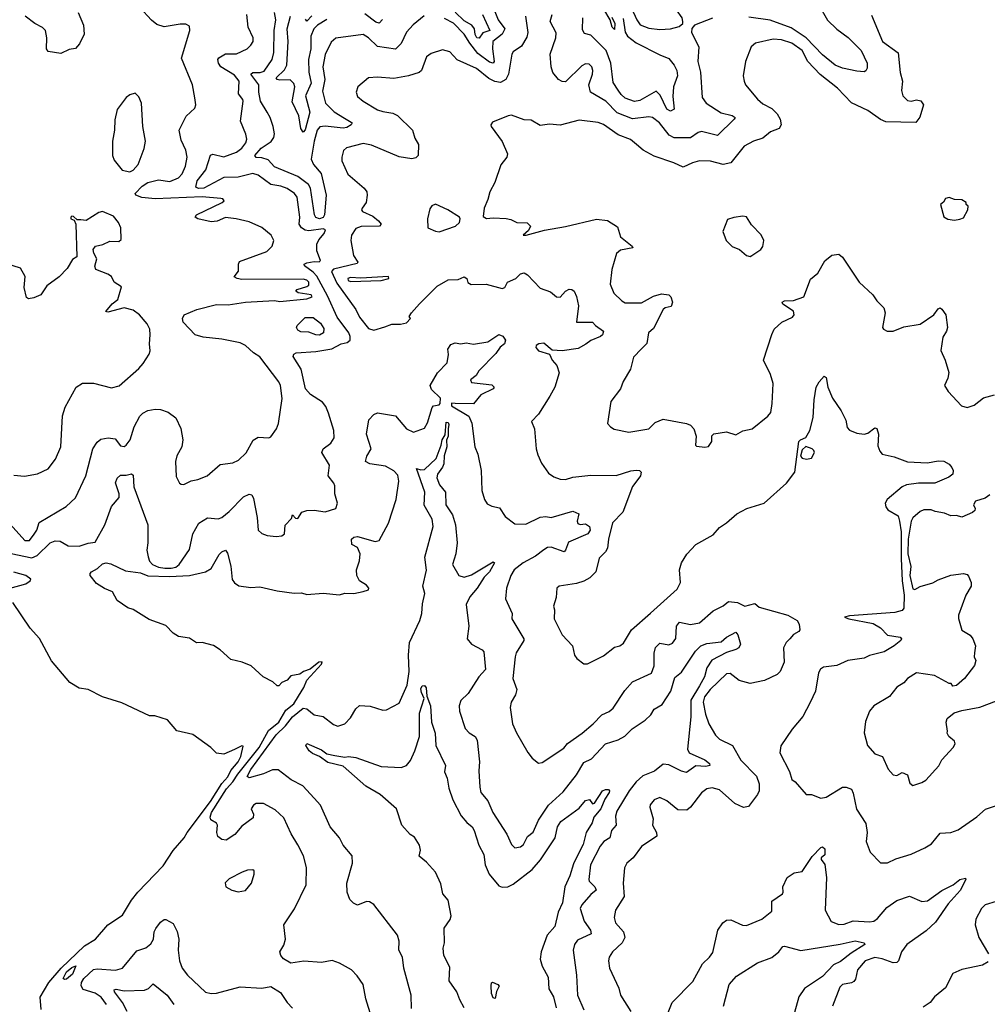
# Model space of a CAD drawing. Extents: x 1552033 to 1694788, y 811965 to 917215.
# Tile 498 of 632: x 1654317 to 1659666, y 879775 to 885215. Entities that reach past the tile are written whole.
import ezdxf

# ---------------------------------------------------------------- set-up
doc = ezdxf.new("R2010")
doc.units = 0

msp = doc.modelspace()

# ---------------------------------------------------------------- linework, layer by layer
at = {"layer": '0CON20XD'}
for points in [[(1657855, 885161.8), (1657915, 885164.4), (1657962.3, 885177.7), (1657982.5, 885195), (1657983.3, 885205), (1657978.8, 885225), (1657916.7, 885315), (1657825, 885375.2), (1657765, 885400.8), (1657720, 885405), (1657685, 885382.9), (1657674, 885355), (1657679.4, 885325), (1657727.8, 885215), (1657747.1, 885187.1), (1657795, 885168.8), (1657855, 885161.8)], [(1656911.2, 885345), (1656961.6, 885215), (1656998.4, 885165), (1656984.8, 885135), (1656932.1, 885095), (1656931.6, 885055), (1656940, 884985), (1656933.9, 884976.1), (1656915, 884980.6), (1656849.4, 885029.4), (1656805.2, 885085), (1656774.9, 885134.9), (1656715, 885195.7), (1656665, 885222.3)], [(1657589.5, 885229.5), (1657606.2, 885193.8), (1657605, 885161.2), (1657592.7, 885175), (1657581.4, 885215), (1657512, 885335)], [(1654235, 882273.8), (1654385, 882242.3), (1654412.9, 882255), (1654485, 882324.1), (1654513.5, 882336.5), (1654540.8, 882335), (1654585, 882307.5), (1654645, 882306.2), (1654695, 882323.6), (1654735, 882328.6), (1654788.5, 882425), (1654824.8, 882525.2), (1654866.8, 882575), (1654867.1, 882595), (1654846.7, 882656.8), (1654855, 882682.9), (1654875, 882699.5), (1654905, 882699), (1654935, 882706.9), (1654945, 882698.8), (1654948.6, 882635), (1655024.8, 882425), (1655024.8, 882325.2), (1655020.7, 882285), (1655026.9, 882246.9), (1655034.6, 882224.6), (1655051.4, 882205), (1655085, 882190), (1655120, 882185), (1655155, 882184.2), (1655179.4, 882190.6), (1655197.8, 882205), (1655255, 882288.6), (1655274.7, 882375.3), (1655307, 882433), (1655355, 882462.7), (1655415, 882458.5), (1655435, 882465.5), (1655475, 882497.8), (1655555, 882580), (1655585, 882594.3), (1655599.7, 882589.7), (1655609.2, 882569.2), (1655628.9, 882465), (1655635, 882394.4), (1655656.4, 882376.4), (1655685, 882365.2), (1655735, 882360), (1655766.6, 882363.4), (1655780, 882375), (1655785, 882423.3), (1655820, 882460), (1655825, 882480), (1655841.7, 882461.7), (1655855, 882460), (1655877.5, 882495), (1655905, 882504), (1655945.3, 882505.3), (1656005, 882497.1), (1656065, 882514.4), (1656073.3, 882545), (1656060, 882595), (1656059.5, 882640.5), (1656054.3, 882655), (1656021.4, 882695), (1656030, 882755), (1655988.1, 882825), (1655994.2, 882845), (1656037.1, 882875), (1656055.6, 882905), (1656052.7, 882945), (1656025, 883041.2), (1656009.1, 883079.1), (1655991.5, 883101.5), (1655925, 883144.7), (1655896.7, 883175), (1655873.3, 883285), (1655829, 883355), (1655832.4, 883367.6), (1655845, 883374.7), (1655955, 883382.9), (1656042.7, 883397.3), (1656095, 883423.8), (1656127.7, 883432.3), (1656143.3, 883445), (1656143.8, 883465), (1656136, 883485), (1656071.7, 883571.7), (1656019, 883689), (1655959, 883799), (1655940, 883820), (1655891.2, 883855), (1655890, 883865), (1655905, 883871.2), (1655945, 883880), (1655971.7, 883878.3), (1655980, 883885), (1655958.9, 883938.9), (1655959, 883975), (1655970.2, 883999.8), (1656000.6, 884035), (1656008, 884055), (1655995, 884059.4), (1655915, 884048), (1655895, 884051.7), (1655874.6, 884064.6), (1655862.3, 884085), (1655866.5, 884125), (1655851.1, 884235), (1655835.8, 884255), (1655795, 884282.5), (1655761.2, 884295), (1655705, 884304.1), (1655635, 884356.2), (1655605, 884365.4), (1655525.5, 884344.5), (1655445, 884343.5), (1655334.4, 884285), (1655305, 884282.7), (1655290.7, 884290.7), (1655298.3, 884325), (1655346.8, 884385), (1655372.3, 884467.7), (1655385, 884472.4), (1655445, 884458), (1655515, 884482.8), (1655545.1, 884504.9), (1655567.5, 884535), (1655573.2, 884555), (1655567.7, 884582.3), (1655538, 884655), (1655552.9, 884765), (1655551.4, 884775), (1655526.2, 884805), (1655531.2, 884875), (1655505, 884908.7), (1655429.4, 884955), (1655415.8, 884975), (1655412, 884995), (1655418, 885005), (1655455, 885026.2), (1655515, 885026.8), (1655575, 885054.3), (1655595.7, 885075), (1655606.9, 885095), (1655608.1, 885115), (1655580, 885175), (1655572.9, 885245)], [(1654265, 882428.8), (1654345, 882337.5), (1654371.5, 882338.5), (1654397.7, 882372.3), (1654412.5, 882395), (1654425, 882437.5), (1654574.5, 882525.5), (1654625, 882574), (1654682.5, 882695), (1654721.5, 882845), (1654745, 882880.8), (1654765, 882897.1), (1654805.8, 882905.8), (1654845, 882898.8), (1654875, 882860.8), (1654895, 882858.1), (1654905, 882864.4), (1654927.5, 882895), (1654950.4, 882965), (1654981.5, 883025), (1654997.8, 883042.2), (1655025, 883056.4), (1655065.7, 883064.3), (1655095, 883061.4), (1655137.4, 883047.4), (1655180, 883015), (1655207.3, 882957.3), (1655218.8, 882895), (1655214, 882855), (1655186, 882805), (1655178, 882775), (1655181.2, 882691.2), (1655200, 882655), (1655209.3, 882649.3), (1655225, 882648), (1655265, 882667.5), (1655302.5, 882675), (1655353.3, 882695), (1655425, 882757.1), (1655495, 882767.1), (1655527.4, 882782.6), (1655568.3, 882821.7), (1655607.9, 882892.1), (1655635, 882909.2), (1655694.2, 882905.8), (1655705, 882911.2), (1655736, 882955), (1655747.1, 882985), (1655767.5, 883122.5), (1655758.6, 883195), (1655750, 883215), (1655645, 883352.5), (1655610, 883375), (1655566.2, 883415), (1655535, 883429.4), (1655435, 883450), (1655331.7, 883461.7), (1655286.2, 883475), (1655220, 883545), (1655216.2, 883565), (1655225.8, 883584.2), (1655296.2, 883615), (1655405, 883641.1), (1655469.9, 883639.9), (1655565, 883655.5), (1655725, 883663.3), (1655755, 883658.8), (1655905, 883673.7), (1655934.2, 883685), (1655928.8, 883695), (1655856.3, 883706.3), (1655844.3, 883715), (1655851.4, 883725), (1655905, 883740.5), (1655915, 883748.5), (1655914.8, 883765), (1655905, 883775.5), (1655885, 883782.7), (1655545, 883780.6), (1655518.8, 883785), (1655503.3, 883795), (1655526.2, 883826.2), (1655525.8, 883865), (1655531.3, 883878.7), (1655682.5, 883935), (1655713.1, 883965), (1655722.5, 883995), (1655707.4, 884025), (1655655, 884066.5), (1655585, 884098.3), (1655514.6, 884115.4), (1655455, 884121.9), (1655407.9, 884102.1), (1655375, 884098.6), (1655302.5, 884115), (1655286.7, 884125), (1655295, 884137.1), (1655436.7, 884205), (1655446.7, 884215), (1655440, 884225), (1655428.1, 884228.1), (1655326.1, 884236.1), (1655066.1, 884226.1), (1654992.7, 884232.7), (1654959.2, 884245), (1654954.5, 884254.5), (1654995, 884295.3), (1655025, 884316.1), (1655085, 884331), (1655147.7, 884322.3), (1655195, 884342.1), (1655215, 884364.2), (1655234.5, 884405.5), (1655243.4, 884456.6), (1655235.6, 884495), (1655209.5, 884549.5), (1655198.1, 884605), (1655237.5, 884682.5), (1655285, 884726.7), (1655290, 884745), (1655285.6, 884784.4), (1655272.1, 884855), (1655212.4, 885002.4), (1655257.5, 885155), (1655255, 885180), (1655235, 885190.8), (1655205, 885190.8), (1655115.8, 885175.8), (1655075, 885188), (1655045, 885212.5), (1654982, 885282)], [(1654640, 885255), (1654669.1, 885185), (1654673.3, 885135), (1654647.4, 885082.6), (1654625, 885056.2), (1654590, 885050), (1654545, 885028), (1654475, 885038.9), (1654464.7, 885055), (1654467.5, 885115), (1654458.9, 885155), (1654443.1, 885173.1), (1654400, 885195), (1654346.7, 885235)], [(1656553.1, 885236.9), (1656492.1, 885187.9), (1656455, 885145.8), (1656426.6, 885083.4), (1656395, 885052.9), (1656295, 885067.6), (1656245, 885116), (1656215, 885133.2), (1656065, 885113.8), (1656038.2, 885091.8), (1656005, 885023.8), (1655992.8, 884955), (1656003.2, 884885), (1655990.7, 884820.7), (1656006.8, 884755), (1656055.5, 884705.5), (1656111.9, 884671.9), (1656149.8, 884649.8), (1656154.2, 884645), (1656149.2, 884635), (1656125, 884620.2), (1656105, 884616.8), (1656005, 884627.2), (1655976.5, 884623.5), (1655962.1, 884605), (1655945.1, 884544.9), (1655927.4, 884445), (1655940.6, 884415), (1655984.4, 884365), (1656011.1, 884245), (1656002.1, 884137.9), (1655995, 884123), (1655975, 884115.3), (1655955, 884123.1), (1655947, 884137), (1655924.6, 884284.6), (1655914.4, 884305), (1655855, 884349), (1655725, 884401.9), (1655691.5, 884441.5), (1655655, 884452.7), (1655625, 884453.2), (1655616.2, 884465), (1655651.2, 884505), (1655707.6, 884542.4), (1655722.3, 884565), (1655725.5, 884585), (1655717.7, 884625), (1655701.8, 884675), (1655684.2, 884704.2), (1655648.6, 884765), (1655638.6, 884815), (1655639.7, 884855), (1655595.4, 884915), (1655605, 884923.9), (1655646.1, 884923.9), (1655668.2, 884931.8), (1655713.3, 884995), (1655721.1, 885035), (1655722.9, 885155), (1655733.9, 885215), (1655725.8, 885255)], [(1656015, 885216.1), (1655962.6, 885185), (1655942.2, 885165), (1655927.1, 885125), (1655925.8, 885055), (1655913.6, 884995), (1655915.7, 884925), (1655928, 884865), (1655897.8, 884795), (1655920.3, 884705), (1655895, 884607.1), (1655885, 884593.8), (1655871.6, 884615), (1655860, 884685), (1655822.4, 884762.4), (1655837.7, 884845), (1655833.4, 884863.4), (1655812.7, 884882.7), (1655755, 884881.2), (1655740.6, 884885), (1655735.6, 884895), (1655780.8, 884939.2), (1655793.5, 884965), (1655802, 885095), (1655796, 885165), (1655814.4, 885235)], [(1655932.8, 885237.2), (1655905, 885207.5), (1655897.9, 885217.9)], [(1657113.1, 885235), (1657125.5, 885145), (1657120.8, 885119.2), (1657090.8, 885069.2), (1657045, 885037.1), (1657037.8, 885025), (1657019.2, 884915), (1657005.3, 884885), (1656975, 884869), (1656943.6, 884873.6), (1656909.9, 884889.9), (1656843.1, 884945), (1656735, 884994.3), (1656695, 885038.6), (1656655, 885049.4), (1656592.2, 885027.8), (1656565, 885010.8), (1656538.6, 884935), (1656525, 884923.3), (1656465.5, 884904.5), (1656385, 884890.6), (1656295, 884898.6), (1656245, 884894), (1656185.8, 884844.2), (1656177.5, 884815), (1656185, 884791.2), (1656215, 884764.4), (1656295, 884718.2), (1656325, 884707.3), (1656379.3, 884699.3), (1656406.1, 884686.1), (1656488.1, 884605), (1656501.3, 884561.3), (1656522, 884525), (1656520, 884465), (1656507, 884453), (1656485, 884447.1), (1656415, 884456.8), (1656261.5, 884521.5), (1656215, 884531.5), (1656123.2, 884506.8), (1656107.7, 884492.3), (1656097.1, 884455), (1656097.8, 884435), (1656131.5, 884361.5), (1656221.2, 884285), (1656235.8, 884265), (1656238.8, 884245), (1656232, 884205), (1656210, 884175), (1656206.2, 884165), (1656212, 884155), (1656269.5, 884129.5), (1656300.8, 884105), (1656315.8, 884085), (1656306.2, 884073.8), (1656205, 884073.5), (1656175, 884061.5), (1656151.1, 884025), (1656146.7, 883995), (1656162.4, 883912.4), (1656186, 883875), (1656182.5, 883867.5), (1656052.2, 883837.8), (1656040.8, 883825), (1656069.5, 883759.5), (1656174.6, 883615), (1656195, 883571.9), (1656245, 883508.8), (1656275, 883500.3), (1656335, 883518.2), (1656374, 883534), (1656423, 883533), (1656455, 883541.2), (1656477.5, 883565), (1656470, 883575), (1656482.5, 883595), (1656527.5, 883645), (1656625, 883743.3), (1656685, 883778), (1656740.8, 883779.2), (1656775, 883794), (1656788.8, 883785), (1656795, 883763.3), (1656813, 883753), (1656895, 883754.3), (1656985, 883730), (1656998, 883735), (1657014.2, 883765), (1657059.2, 883785), (1657085, 883811.2), (1657105, 883816.2), (1657125, 883806.2), (1657195, 883732.9), (1657251.3, 883711.3), (1657285, 883684), (1657305, 883683.1), (1657335, 883715.7), (1657355, 883726.9), (1657370, 883725), (1657382.5, 883715), (1657395.4, 883685.4), (1657405.4, 883635), (1657395, 883544), (1657483.3, 883545), (1657500, 883525), (1657543.8, 883493.8), (1657539.2, 883475), (1657527.5, 883465), (1657475, 883443.4), (1657447, 883423), (1657405, 883398.2), (1657315, 883385.2), (1657260.3, 883390.3), (1657215, 883427.5), (1657187.5, 883425), (1657172.5, 883415), (1657170, 883405), (1657185, 883386.7), (1657245, 883367.5), (1657260, 883335), (1657285.7, 883305), (1657300, 883265), (1657274.4, 883185), (1657248.1, 883135), (1657185.8, 883035), (1657145.8, 882995), (1657163.3, 882955), (1657172.5, 882845), (1657181.8, 882811.8), (1657202, 882765), (1657240.5, 882710.5), (1657269.7, 882689.7), (1657305, 882676.7), (1657335, 882674.5), (1657375, 882687.3), (1657475, 882698.2), (1657615, 882696.2), (1657695, 882722.7), (1657725.6, 882725.6), (1657743.9, 882723.9), (1657753.3, 882715), (1657749.4, 882695), (1657734.5, 882675), (1657703.8, 882636.2), (1657651.3, 882495), (1657594.5, 882435), (1657571.5, 882345), (1657567.3, 882295), (1657555.3, 882274.7), (1657520.2, 882239.8), (1657501.5, 882165), (1657468.5, 882131.5), (1657435, 882112.5), (1657395, 882100), (1657300, 882085), (1657286.7, 882075), (1657283, 882023), (1657268.8, 881975), (1657273.8, 881955), (1657270.8, 881905), (1657315, 881816.7), (1657373.8, 881755), (1657383.8, 881705), (1657396.7, 881685), (1657435, 881656.7), (1657455, 881656.2), (1657545, 881701.2), (1657605, 881749.2), (1657635, 881756), (1657655, 881770), (1657700, 881845), (1657805, 881936.7), (1657950.7, 882069.3), (1657970, 882105), (1657964.6, 882175), (1657975.4, 882215), (1658005, 882261.9), (1658055, 882315.5), (1658150.8, 882369.2), (1658185, 882410), (1658223.8, 882435), (1658281.2, 882485), (1658335.8, 882515), (1658432.5, 882545), (1658556.4, 882655), (1658601.2, 882715), (1658624.4, 882885), (1658633.3, 882895), (1658662.5, 882907.5), (1658685.6, 882945), (1658702.8, 883017.2), (1658708.5, 883115), (1658720, 883185), (1658736.1, 883213.9), (1658763.8, 883245), (1658775, 883238.8), (1658784.5, 883184.5), (1658810, 883125), (1658858.6, 883055), (1658883.6, 883003.6), (1658892.2, 882962.2), (1658905, 882946.9), (1658945, 882930.6), (1658985, 882926), (1659005, 882931.2), (1659045, 882960), (1659055, 882956.7), (1659064.4, 882925), (1659060.8, 882860.8), (1659071.7, 882831.7), (1659085, 882815.6), (1659150.9, 882800.9), (1659225, 882772.2), (1659335, 882766.1), (1659395, 882777.5), (1659425, 882776.2), (1659455, 882760), (1659470.3, 882740.3), (1659477.1, 882725), (1659476, 882705), (1659453, 882687), (1659375.7, 882654.3), (1659285, 882655.2), (1659219.2, 882645), (1659195.8, 882635), (1659112, 882565), (1659101.9, 882545), (1659105, 882523.3), (1659117, 882507), (1659173.8, 882475), (1659180.5, 882445), (1659190.5, 882385), (1659189, 882239), (1659195.2, 882115), (1659207, 882035), (1659205, 881963.3), (1659195, 881951.6), (1659155, 881940), (1658905, 881922.5), (1658877.5, 881915), (1658900, 881905), (1659035, 881879.1), (1659075, 881855.6), (1659115, 881815.6), (1659184.3, 881804.3), (1659192, 881795), (1659187.1, 881785), (1659150.5, 881755), (1659095, 881723.1), (1659015, 881702.5), (1658985, 881687.8), (1658895, 881675.7), (1658835, 881647.5), (1658761.1, 881638.9), (1658743.2, 881626.8), (1658733, 881607), (1658716.9, 881505), (1658687.2, 881442.8), (1658645.4, 881364.6), (1658587.5, 881295), (1658523.9, 881203.9), (1658519.2, 881165), (1658571.7, 881061.7), (1658585, 881017.5), (1658603.9, 881003.9), (1658663.9, 880933.9), (1658695, 880933.8), (1658745, 880914.2), (1658775, 880920), (1658865, 880974.4), (1658885, 880975.7), (1658915, 880963.8), (1658925, 880942.5), (1658943.1, 880853.1), (1658994.3, 880775), (1659002.5, 880725), (1658996.9, 880675), (1659018, 880615), (1659075, 880556.7), (1659115, 880556.2), (1659160.6, 880579.4), (1659245, 880604.4), (1659320.9, 880639.1), (1659357.6, 880662.4), (1659405, 880720), (1659465, 880724.4), (1659505, 880738.9), (1659608.3, 880811.7), (1659656.8, 880853.2), (1659755, 880887.1)], [(1656323, 885217), (1656305, 885196.9), (1656285, 885202.1), (1656225, 885247.6)], [(1656876.3, 885245), (1656916.8, 885155), (1656877.5, 885142.5), (1656856.4, 885113.6), (1656845, 885115.7), (1656835, 885133.8), (1656830.4, 885165), (1656816.1, 885185), (1656775, 885209.9), (1656725, 885257.9)], [(1658146.3, 885223.7), (1658046.7, 885185), (1658032.3, 885167.7), (1658030.8, 885145), (1658070.9, 885065), (1658065.8, 884985), (1658079.8, 884925), (1658090, 884785), (1658112.2, 884755), (1658195, 884700), (1658256, 884686), (1658271.4, 884675), (1658267.5, 884665), (1658175, 884575.5), (1658086.9, 884596.9), (1658067.2, 884592.8), (1658025, 884562.9), (1657935, 884563.2), (1657907.5, 884577.5), (1657854.7, 884645), (1657815, 884674.8), (1657795, 884678.7), (1657705, 884668.5), (1657620.5, 884700.5), (1657557.4, 884765), (1657473.1, 884815), (1657464.1, 884855), (1657483.8, 884915), (1657484.6, 884935), (1657480.6, 884955), (1657465, 884970.6), (1657445, 884971.9), (1657425, 884961.4), (1657335, 884872.9), (1657315, 884873.3), (1657296, 884885), (1657264.3, 884924.3), (1657255.3, 884955), (1657249.6, 885025), (1657280, 885115), (1657283.6, 885143.6), (1657248.9, 885205), (1657260, 885245)], [(1658752.9, 885265), (1658782.8, 885212.8), (1658833.5, 885163.5), (1658897.4, 885117.4), (1658968.5, 885045), (1659001.4, 884975), (1659002, 884948), (1658995, 884932.5), (1658985, 884926.7), (1658945, 884931.1), (1658865, 884948.2), (1658825, 884963.9), (1658755, 885021.1), (1658665, 885114.8), (1658581.3, 885171.3), (1658465, 885212.5), (1658348.5, 885228.5)], [(1659025, 885240.8), (1659086.5, 885095), (1659172.5, 885032.5), (1659183.9, 884923.9), (1659196.4, 884875), (1659191.5, 884825), (1659198.2, 884795), (1659225, 884768.1), (1659245, 884765.6), (1659275, 884772.5), (1659297.7, 884767.7), (1659313.8, 884745), (1659293.9, 884676.1), (1659271.7, 884648.3), (1659105, 884651.1), (1659075, 884663.5), (1659005, 884714.6), (1658915, 884756.7), (1658837.6, 884837.6), (1658742.3, 884912.3), (1658673.4, 884985), (1658641.9, 885045), (1658585, 885086.2)], [(1657652.5, 885222.4), (1657665, 885146.5), (1657676.7, 885125), (1657725, 885087.7), (1657855, 885020.6), (1657905, 885000.9), (1657935.4, 884965), (1657949.5, 884935), (1657952.7, 884905), (1657930.4, 884845), (1657928.1, 884791.9), (1657935, 884721.2), (1657915, 884709.2), (1657895, 884720.6), (1657858.5, 884798.5), (1657835, 884820), (1657745, 884768.5), (1657715, 884763.8), (1657665, 884782.7), (1657641.5, 884801.5), (1657625, 884825.8), (1657598.2, 884868.2), (1657585.2, 884975), (1657559, 885045), (1657475, 885129.4), (1657440, 885140), (1657428.8, 885158.8), (1657429.4, 885225)], [(1658585, 885086.2), (1658528.8, 885105), (1658481.9, 885108.1), (1658385, 885085.6), (1658360.8, 885065), (1658330, 884985), (1658315.8, 884905), (1658322, 884875), (1658330, 884855), (1658395, 884775.7), (1658425, 884750), (1658475, 884724.4), (1658504.4, 884695), (1658520.5, 884665), (1658526.5, 884635), (1658515.3, 884614.7), (1658468, 884595), (1658425, 884561.1), (1658373.8, 884545), (1658322.8, 884517.2), (1658248.8, 884425), (1658205, 884414.6), (1658135, 884434.6), (1658075.3, 884434.7), (1658036.2, 884425), (1657985, 884401.5), (1657933.8, 884425), (1657825, 884461.4), (1657763.3, 884495), (1657726.2, 884525), (1657693.4, 884553.4), (1657625, 884578.5), (1657545, 884635.6), (1657515, 884647.5), (1657409.1, 884660.9), (1657305, 884632.9), (1657245, 884638), (1657195, 884631.4), (1657145, 884660), (1657105, 884662), (1657035, 884687.1), (1657017.5, 884685), (1656931.2, 884648.8), (1656921.2, 884635), (1656923.3, 884625), (1656985, 884543.3), (1657014.2, 884475), (1657009.2, 884455), (1656977.4, 884412.6), (1656944.5, 884315.5), (1656915.7, 884265), (1656905, 884222.5), (1656883.8, 884175), (1656878.3, 884128.3), (1656897, 884117), (1656935, 884121.2), (1657007, 884117), (1657032.1, 884112.1), (1657065, 884095.6), (1657123, 884093), (1657141.2, 884075), (1657129.1, 884050.9), (1657100, 884025), (1657116, 884024), (1657218.3, 884051.8), (1657335, 884072), (1657505, 884113.1), (1657565.8, 884105.8), (1657620.9, 884070.9), (1657638.9, 884015), (1657703.3, 883965), (1657706.2, 883955), (1657637.8, 883942.2), (1657616.3, 883923.7), (1657590.4, 883835), (1657580.6, 883755), (1657600.8, 883705), (1657645, 883662), (1657665, 883651.4), (1657755, 883651.6), (1657821.3, 883688.7), (1657865, 883700.5), (1657905.6, 883695.6), (1657915.8, 883685), (1657925.5, 883655.5), (1657919.3, 883630.7), (1657885.7, 883624.3), (1657875, 883613.8), (1657820.1, 883509.9), (1657792.9, 883485), (1657783, 883427), (1657755, 883396), (1657709.3, 883350.7), (1657693.3, 883285), (1657653.1, 883216.9), (1657639.2, 883175), (1657585.8, 883105), (1657566.2, 882985), (1657582.5, 882965), (1657603.5, 882953.5), (1657685, 882936.5), (1657795, 882954.2), (1657830.2, 882989.8), (1657875, 883007.5), (1658002.5, 882985), (1658025.6, 882975.6), (1658044.3, 882954.3), (1658056.9, 882915), (1658053.3, 882865), (1658058.3, 882858.3), (1658105, 882853.3), (1658125, 882857.5), (1658142.5, 882885), (1658144.1, 882915.9), (1658155, 882927.5), (1658225, 882938.6), (1658275, 882922), (1658315, 882944.5), (1658366.7, 882955), (1658453.3, 883025), (1658468.8, 883045), (1658477.5, 883095), (1658482.9, 883205), (1658467.9, 883255), (1658429.2, 883335), (1658474.5, 883475.5), (1658488, 883505), (1658530, 883545), (1658588.3, 883571.7), (1658598.8, 883585), (1658594.2, 883605), (1658535, 883644), (1658531.2, 883655), (1658545, 883662), (1658595, 883663.5), (1658651.2, 883685), (1658688.3, 883781.7), (1658728.8, 883815), (1658767.7, 883882.3), (1658806.1, 883913.9), (1658845, 883920), (1658865, 883903.3), (1658958, 883765), (1659032.5, 883695), (1659055, 883661.2), (1659094.1, 883624.1), (1659102, 883595), (1659087.5, 883515), (1659092.5, 883505), (1659112.5, 883495), (1659145, 883494), (1659205, 883519.2), (1659295, 883534), (1659370, 883585), (1659395, 883617.5), (1659405, 883622.5), (1659415, 883616.7), (1659436, 883585), (1659446.2, 883515), (1659441.2, 883495), (1659419.4, 883460.6), (1659408.3, 883388.3), (1659433.3, 883335), (1659453, 883267), (1659447.5, 883235), (1659430, 883195), (1659450.5, 883160.5), (1659522.7, 883082.7), (1659555, 883072.5), (1659593.3, 883085), (1659645, 883126.2), (1659705, 883142.5)], [(1654925, 884374.4), (1654945, 884384.3), (1654971.4, 884415), (1655005.4, 884504.6), (1655011.8, 884545), (1654997.9, 884625), (1654990, 884755), (1654975, 884790), (1654955, 884808.8), (1654925, 884800), (1654906.2, 884785), (1654855, 884718.8), (1654842.1, 884662.1), (1654840.6, 884605), (1654829.4, 884545), (1654830.8, 884465), (1654838.8, 884438.8), (1654884.4, 884384.4), (1654925, 884374.4)], [(1656635, 884043.8), (1656726.1, 884073.9), (1656747.5, 884095), (1656752.5, 884115), (1656747.5, 884125), (1656684.1, 884164.1), (1656615, 884196.7), (1656595, 884187.5), (1656585, 884170), (1656572, 884115), (1656573.3, 884065), (1656615, 884046.2), (1656635, 884043.8)], [(1659485, 884107.5), (1659515, 884112.5), (1659535, 884120), (1659557.5, 884165), (1659560, 884185), (1659550, 884195), (1659550, 884205), (1659525, 884220), (1659485, 884222.5), (1659455, 884232.5), (1659435, 884227.5), (1659423, 884207), (1659407.5, 884195), (1659426.4, 884126.4), (1659447, 884113), (1659485, 884107.5)], [(1654285, 882698.6), (1654344.1, 882694.1), (1654415, 882705.8), (1654475, 882734.2), (1654515, 882788), (1654543.6, 882855), (1654553.5, 883026.5), (1654568.1, 883075), (1654630, 883185), (1654665, 883207.5), (1654725, 883207.1), (1654825, 883180.8), (1654867.6, 883192.4), (1654975, 883288), (1655000, 883315), (1655032.3, 883367.7), (1655038.8, 883385), (1655034.4, 883424.4), (1655038.6, 883475), (1655035.6, 883505), (1655021.4, 883535), (1654980, 883585), (1654945, 883611.1), (1654895, 883622.5), (1654805, 883600), (1654793, 883603), (1654828.8, 883645), (1654859.7, 883670.3), (1654879.3, 883739.3), (1654840, 883765), (1654825, 883796.7), (1654805, 883810), (1654737.5, 883835), (1654733, 883853), (1654743.8, 883895), (1654726.2, 883925), (1654723.3, 883945), (1654736.1, 883963.9), (1654777.3, 883972.7), (1654815, 883991.2), (1654865, 883990), (1654878.3, 884001.7), (1654876.2, 884065), (1654863.1, 884095), (1654835, 884130), (1654775, 884155.7), (1654755, 884150.8), (1654685, 884106.7), (1654655, 884110), (1654635, 884110), (1654615, 884127.5), (1654605, 884130), (1654600, 884125), (1654600, 884115), (1654618.3, 884108.3), (1654627.5, 884085), (1654632.5, 883905), (1654608.8, 883891.2), (1654578.9, 883841.1), (1654535, 883794), (1654467.5, 883745), (1654434.1, 883695.9), (1654395, 883678), (1654365, 883673.8), (1654355, 883680), (1654341.1, 883735), (1654346.6, 883796.6), (1654321.7, 883841.7), (1654235, 883870)], [(1658355, 883906.7), (1658365, 883912.5), (1658413.9, 883946.1), (1658425, 883962.5), (1658431.2, 883995), (1658416.1, 884026.1), (1658362.7, 884082.7), (1658335, 884126.7), (1658315, 884130), (1658265, 884123.3), (1658229.3, 884110.7), (1658203.3, 884045), (1658222.5, 883995), (1658255, 883962.5), (1658296.1, 883946.1), (1658335, 883912.5), (1658355, 883906.7)], [(1656145, 883768.2), (1656315, 883774.2), (1656357.5, 883785), (1656355.8, 883795.8), (1656202.4, 883787.6), (1656145, 883790.3), (1656130.5, 883785), (1656132, 883775), (1656145, 883768.2)], [(1655975, 883473.3), (1655955, 883474.5), (1655915, 883489.4), (1655871.3, 883491.3), (1655855, 883500), (1655848, 883515), (1655850.8, 883525), (1655895, 883569.5), (1655939.5, 883569.5), (1655979.5, 883539.5), (1655998.8, 883508.8), (1655996, 883485), (1655975, 883473.3)], [(1656262, 879705), (1656231.4, 879805), (1656216, 879885), (1656183.4, 879933.4), (1656151.2, 879965), (1656085, 880002.9), (1656045, 880017.5), (1655985, 880005.7), (1655887.3, 880012.7), (1655815, 880002), (1655775.7, 880025.7), (1655760, 880045), (1655756, 880065), (1655777.6, 880102.4), (1655786.9, 880135), (1655777.1, 880215), (1655836.4, 880303.6), (1655900, 880435), (1655901.7, 880531.7), (1655885.5, 880595.5), (1655855, 880656), (1655817, 880717), (1655777.1, 880805), (1655729.8, 880849.8), (1655665, 880885.6), (1655625, 880885.6), (1655609.2, 880875), (1655597.1, 880855), (1655610, 880825), (1655607.1, 880805), (1655545, 880759.4), (1655506.7, 880713.3), (1655458.3, 880681.7), (1655435, 880685.7), (1655412.3, 880702.3), (1655406.5, 880725), (1655411.4, 880765), (1655405, 880776), (1655373.6, 880793.6), (1655369.1, 880809.1), (1655377.4, 880835), (1655460.1, 880965), (1655496.2, 881003.8), (1655522.9, 881047.1), (1655640.4, 881195), (1655692, 881288), (1655749.1, 881335), (1655788.8, 881401.2), (1655832, 881435), (1655857.5, 881477.5), (1655888, 881525), (1655904.6, 881565.4), (1655985.8, 881655), (1655988.3, 881668.3), (1655970, 881665), (1655922.2, 881627.8), (1655886.2, 881615), (1655865, 881600), (1655815, 881590), (1655795, 881566.7), (1655766.4, 881553.6), (1655750, 881535), (1655740, 881535), (1655716.1, 881556.1), (1655662.5, 881585), (1655595.8, 881645.8), (1655546.4, 881666.4), (1655485, 881680), (1655425, 881733.3), (1655387.7, 881757.7), (1655326.4, 881773.6), (1655295, 881772), (1655255, 881798), (1655195, 881806.7), (1655165, 881826), (1655125, 881868.8), (1655032.3, 881902.3), (1654945, 881956.7), (1654915, 881966.7), (1654855, 882006.7), (1654830, 882055), (1654785, 882072.5), (1654741.1, 882101.1), (1654707.5, 882145), (1654706, 882155), (1654714, 882165), (1654747.4, 882182.6), (1654775, 882209.5), (1654795, 882213.9), (1654821.2, 882208.8), (1654901.2, 882171.2), (1654985, 882158.6), (1655025, 882141.8), (1655145, 882138.2), (1655256.3, 882143.7), (1655344.7, 882165.3), (1655375, 882182.5), (1655418.9, 882261.1), (1655435, 882276), (1655455, 882283.8), (1655465, 882268.8), (1655485, 882196), (1655492.5, 882122.5), (1655503.7, 882103.7), (1655527.8, 882087.8), (1655595, 882077.3), (1655645, 882081.4), (1655739.5, 882059.5), (1655835, 882047.2), (1655875, 882048), (1655905, 882039.8), (1655995, 882046), (1656085, 882038.3), (1656115, 882046.7), (1656165, 882045.6), (1656216.3, 882056.3), (1656245, 882064.4), (1656247.8, 882075), (1656235, 882090.5), (1656195.6, 882115.6), (1656180, 882145), (1656178.1, 882175), (1656195.2, 882225), (1656199.8, 882265), (1656185, 882298.8), (1656152.5, 882315), (1656150.7, 882345), (1656163.3, 882356.7), (1656185, 882359.3), (1656282.9, 882332.9), (1656305, 882338.8), (1656356.6, 882433.4), (1656397.4, 882565), (1656413.6, 882665), (1656408.2, 882698.2), (1656385, 882723.5), (1656338.8, 882748.8), (1656252, 882762), (1656229.2, 882775), (1656235.5, 882804.5), (1656259.2, 882845), (1656234.5, 882924.5), (1656246.9, 883005), (1656275, 883033.3), (1656295, 883042.5), (1656395, 883027.3), (1656455.7, 882955.7), (1656493.1, 882936.9), (1656555, 882958.6), (1656572.3, 882987.7), (1656597.5, 883072.5), (1656605, 883081.9), (1656635, 883086.9), (1656641.5, 883095), (1656644, 883125), (1656592.7, 883172.7), (1656586.2, 883195), (1656626.8, 883265), (1656680.9, 883319.1), (1656688, 883365), (1656684.3, 883395), (1656699.9, 883420.1), (1656725, 883429.4), (1656755, 883424.3), (1656785, 883429.7), (1656825, 883422.3), (1656905, 883434.8), (1656965, 883475.3), (1656987.7, 883467.7), (1657002.9, 883445), (1656996.5, 883425), (1656973.7, 883406.3), (1656949.5, 883370.5), (1656855, 883275.2), (1656839.8, 883250.2), (1656809.4, 883225), (1656815, 883211.1), (1656927.9, 883197.9), (1656939.5, 883185), (1656933.6, 883175), (1656867.1, 883142.9), (1656825, 883093.1), (1656724, 883094), (1656705, 883096.2), (1656705, 883081.4), (1656800, 883025), (1656815.7, 882985.7), (1656833.1, 882855), (1656850, 882815), (1656868.8, 882725), (1656871.4, 882615), (1656885.7, 882565), (1656901.2, 882541.2), (1656927.8, 882527.8), (1656969.1, 882519.1), (1657001.1, 882471.1), (1657055, 882430.8), (1657115, 882428.9), (1657195, 882467.5), (1657225, 882471.4), (1657255, 882464.4), (1657375, 882499.2), (1657408.8, 882485), (1657398.1, 882445), (1657401.7, 882431.7), (1657415, 882426.5), (1657445, 882429.3), (1657467.6, 882415), (1657470.7, 882395), (1657457.8, 882375), (1657350.5, 882329.5), (1657335, 882283.8), (1657326.2, 882275), (1657255, 882300.5), (1657235, 882298.6), (1657215, 882287.1), (1657168.1, 882251.9), (1657100, 882215), (1657051.1, 882175), (1657032.9, 882145), (1657007.5, 882075), (1657003.3, 882015), (1657038.9, 881935), (1657037.8, 881905), (1657103.1, 881795), (1657103.1, 881785), (1657061.9, 881718.1), (1657056, 881695), (1657043.3, 881575), (1657064.4, 881515), (1657057.8, 881485), (1657034.5, 881445), (1657027.5, 881415), (1657040.5, 881325), (1657062.9, 881275), (1657126.5, 881166.5), (1657150, 881135), (1657185, 881107.5), (1657205, 881111.4), (1657325, 881190), (1657345, 881215.6), (1657427.3, 881272.7), (1657486.7, 881325), (1657535, 881374.4), (1657575, 881393.3), (1657597.6, 881412.4), (1657661.5, 881508.5), (1657705, 881557.1), (1657810, 881605), (1657824.6, 881645), (1657824.2, 881715), (1657832.6, 881747.4), (1657855, 881770.5), (1657905, 881760.9), (1657925, 881770.6), (1657943.4, 881796.6), (1657948.8, 881865), (1657963.8, 881886.2), (1658026.1, 881873.9), (1658075, 881883.1), (1658150.3, 881949.8), (1658205, 881976.5), (1658235, 882000.4), (1658285, 881996.2), (1658325.9, 881975.9), (1658380.2, 881990.2), (1658405, 881969.6), (1658563.1, 881925), (1658615.5, 881895), (1658625.8, 881875), (1658630, 881845), (1658623.3, 881835), (1658595, 881819.4), (1658573.6, 881795), (1658554.8, 881775.2), (1658539.1, 881745), (1658543.2, 881665), (1658521.1, 881615), (1658505, 881597.5), (1658435, 881563.8), (1658355, 881548.6), (1658295, 881564.5), (1658245, 881602.9), (1658225, 881602.1), (1658134.6, 881515), (1658102.6, 881475), (1658095.8, 881445), (1658108.1, 881378.1), (1658126, 881325), (1658163, 881263), (1658185, 881240), (1658257.8, 881205), (1658303.5, 881125), (1658390.5, 881035), (1658404, 880994), (1658404.7, 880955), (1658396.2, 880933.8), (1658345, 880868.6), (1658317.6, 880862.4), (1658271.1, 880885), (1658185, 880961.1), (1658145, 880971.5), (1658115, 880965.6), (1658086.1, 880943.9), (1658025, 880864), (1658005, 880848.6), (1657955, 880850), (1657895, 880898.8), (1657855, 880917.5), (1657823.8, 880905), (1657801.7, 880878.3), (1657800, 880865), (1657819.5, 880799.5), (1657814.3, 880765), (1657837.5, 880725), (1657838.8, 880705), (1657755, 880647.5), (1657709.2, 880585), (1657674, 880555), (1657660.3, 880529.7), (1657652.5, 880445), (1657658.3, 880371.7), (1657610.6, 880295), (1657603.3, 880255), (1657610, 880225), (1657655.6, 880175), (1657663.1, 880145), (1657647.1, 880115), (1657594.2, 880065), (1657576, 880035), (1657572.5, 880015), (1657577.5, 879975), (1657628.9, 879865), (1657638.1, 879825), (1657696.2, 879735)], [(1656482.6, 879752.6), (1656481.1, 879825), (1656440, 879975), (1656432.9, 880035), (1656412.2, 880075), (1656414.2, 880125), (1656405, 880156.7), (1656275, 880326.7), (1656251.7, 880341.7), (1656235, 880343.8), (1656185, 880323.8), (1656163.2, 880333.2), (1656142.5, 880355), (1656128.1, 880395), (1656124.6, 880445), (1656156.7, 880555), (1656154.3, 880595), (1656104.6, 880654.6), (1656084.3, 880695), (1656033.5, 880755), (1655979.1, 880875), (1655944.4, 880915), (1655881.5, 880981.5), (1655817.5, 881015), (1655745, 881071.5), (1655715, 881070.9), (1655665, 881048.6), (1655585, 881026.9), (1655575, 881033.8), (1655595, 881072.1), (1655735.5, 881265), (1655786.7, 881313.3), (1655825, 881364.1), (1655885, 881411.2), (1655905, 881408.2), (1655944.5, 881374.5), (1655995, 881366.2), (1656051.1, 881321.1), (1656075, 881312.5), (1656114.8, 881325.2), (1656145, 881357.5), (1656175, 881408.5), (1656195, 881426.5), (1656255, 881422.1), (1656325, 881400.4), (1656345, 881402.5), (1656415, 881438.5), (1656459.1, 881539.1), (1656470.9, 881615), (1656467.3, 881705), (1656472.5, 881775), (1656528.7, 881895), (1656540.7, 881935), (1656542.9, 881987.1), (1656557.1, 882045), (1656545.9, 882085.9), (1656566.6, 882173.4), (1656556.2, 882245), (1656602.9, 882415), (1656597.9, 882455), (1656552.6, 882532.6), (1656556.7, 882605), (1656510, 882735), (1656535, 882727.5), (1656555, 882729.5), (1656618.5, 882791.5), (1656647.1, 882865), (1656652.4, 882895), (1656668.5, 882921.5), (1656675, 882991.2), (1656685, 882990), (1656689.3, 882979.3), (1656686.2, 882955), (1656686, 882915), (1656677.1, 882892.9), (1656677.5, 882855), (1656663.5, 882806.5), (1656661.9, 882761.9), (1656655, 882742.9), (1656626.1, 882705), (1656622.5, 882685), (1656638.3, 882645), (1656671, 882605), (1656672.9, 882535), (1656709.5, 882479.5), (1656726.9, 882425), (1656735.4, 882325), (1656728.2, 882265), (1656710, 882205), (1656743.8, 882145), (1656775, 882134.5), (1656815, 882147.5), (1656925, 882215.4), (1656935, 882220), (1656942, 882215), (1656915, 882165.4), (1656884.4, 882135.6), (1656846.2, 882075), (1656805, 882025.8), (1656784.4, 881985), (1656799.6, 881865), (1656791.4, 881795), (1656815, 881764.2), (1656874.5, 881734.5), (1656882.2, 881722.2), (1656891.4, 881625), (1656855, 881584.2), (1656796.7, 881493.3), (1656755, 881453.8), (1656746.9, 881425), (1656748.1, 881395), (1656779.1, 881299.1), (1656802, 881275), (1656835.8, 881255), (1656846.7, 881235), (1656859.2, 881115), (1656854.4, 881065), (1656860.6, 880975), (1656867.1, 880945), (1656905, 880900), (1656932.5, 880835), (1657010.3, 880715), (1657035, 880658), (1657055, 880640), (1657085, 880644.6), (1657102.7, 880657.3), (1657125, 880702.5), (1657155, 880725.5), (1657185, 880791.9), (1657239.6, 880875), (1657321.7, 880948.3), (1657395, 881042.7), (1657435, 881112.2), (1657478.7, 881131.3), (1657554.6, 881215), (1657625, 881237.3), (1657663, 881257), (1657703.2, 881296.8), (1657775, 881345.6), (1657805.3, 881374.7), (1657824.7, 881405.3), (1657868.6, 881431.4), (1657917.2, 881505), (1657938.9, 881581.1), (1657975, 881609.5), (1658053.4, 881726.6), (1658083.2, 881755), (1658115, 881768.8), (1658195, 881777.8), (1658225, 881804.5), (1658275, 881830.6), (1658286.7, 881816.7), (1658302.5, 881765), (1658292, 881745), (1658276.2, 881735), (1658225, 881719.3), (1658143.5, 881676.5), (1658115.8, 881635), (1658103.3, 881585), (1658074.4, 881535), (1658026.5, 881455), (1658026.9, 881363.1), (1658008.9, 881185), (1658018.1, 881165), (1658105, 881125.8), (1658130.5, 881105), (1658132.9, 881095), (1658110.8, 881089.2), (1658055, 881092.4), (1658003.9, 881056.1), (1657975, 881063.3), (1657905, 881099), (1657875, 881102), (1657827.1, 881062.9), (1657761.9, 881038.1), (1657725.4, 881004.6), (1657686.6, 880955), (1657617.8, 880842.2), (1657610.4, 880815), (1657614.5, 880765), (1657587.7, 880735), (1657579.1, 880695), (1657545.9, 880674.1), (1657525, 880649.6), (1657471.6, 880545), (1657462.5, 880465), (1657465.5, 880455), (1657496.4, 880425), (1657504.5, 880405), (1657475, 880382.3), (1657424.2, 880325.7), (1657416.2, 880305), (1657437.7, 880235), (1657472.1, 880185), (1657475.4, 880165), (1657399.7, 880130.3), (1657383.6, 880105), (1657376.4, 880075), (1657396, 879936), (1657400.6, 879825), (1657435.5, 879745)], [(1658667, 882787), (1658695, 882793.3), (1658710, 882825), (1658706.7, 882835), (1658697.5, 882845), (1658663, 882857), (1658641.7, 882838.3), (1658633, 882803), (1658643, 882793), (1658667, 882787)], [(1659679.6, 882590.4), (1659655, 882571.1), (1659601.2, 882555), (1659590, 882535), (1659599.2, 882515), (1659596.8, 882503.2), (1659585, 882492.5), (1659525, 882466.7), (1659495, 882476.2), (1659464.4, 882474.4), (1659429.7, 882489.7), (1659377.3, 882497.3), (1659355, 882507.1), (1659315, 882508), (1659295, 882498.8), (1659255, 882463.8), (1659245, 882444), (1659228.4, 882345), (1659226, 882265), (1659244.1, 882195), (1659238.6, 882145), (1659255, 882071.4), (1659265, 882066.9), (1659295, 882084.4), (1659365, 882104.4), (1659395, 882121.1), (1659465, 882145.6), (1659535, 882156.2), (1659555, 882150), (1659561.2, 882141.2), (1659577.5, 882105), (1659576, 882085), (1659546.9, 882035), (1659507.1, 881925), (1659507.3, 881907.3), (1659525, 881842.5), (1659571.2, 881815), (1659586.2, 881795), (1659600, 881755), (1659595, 881717.5), (1659593.8, 881695), (1659602.5, 881675), (1659595, 881646.7), (1659539.2, 881575), (1659495, 881536.7), (1659475, 881532.5), (1659467, 881547), (1659455, 881547.5), (1659375, 881591.2), (1659274.2, 881605.8), (1659225, 881576.2), (1659205, 881551.2), (1659165, 881528), (1659125, 881476.2), (1659038, 881425), (1659014.2, 881395), (1658992.6, 881337.4), (1658985.9, 881275.9), (1659004, 881205), (1659045, 881160), (1659086.2, 881145), (1659118.8, 881075), (1659145, 881043.3), (1659165, 881040), (1659195, 881056), (1659225, 881042.5), (1659237.5, 880997.5), (1659254, 880984), (1659305, 881000), (1659325.5, 881014.5), (1659397.9, 881092.1), (1659414.2, 881125.8), (1659477.5, 881195), (1659487.5, 881215), (1659485, 881230), (1659452.5, 881255), (1659443.9, 881273.9), (1659446.2, 881283.8), (1659438.8, 881335), (1659443.3, 881355), (1659482.5, 881385), (1659525, 881398.8), (1659625, 881416.2), (1659755, 881466.2)], [(1654265, 882074.5), (1654351.6, 882098.4), (1654375.8, 882115), (1654379.2, 882125), (1654350.8, 882145), (1654285, 882162.8)], [(1654436.4, 879746.4), (1654430.8, 879815), (1654478.7, 879895), (1654546.6, 879975), (1654675, 880099.1), (1654736.9, 880135), (1654803.5, 880215), (1654885, 880268.1), (1654935, 880350.6), (1654970, 880395), (1655110, 880540), (1655165.2, 880625), (1655225.8, 880694.2), (1655242.3, 880725), (1655372.4, 880895), (1655434.1, 880995.9), (1655467.9, 881032.1), (1655483.7, 881066.3), (1655525.2, 881115), (1655539, 881145), (1655551.7, 881201.7), (1655545, 881204), (1655505, 881183.3), (1655445, 881157.3), (1655405, 881162), (1655373.3, 881195), (1655275, 881266.2), (1655186.4, 881286.4), (1655135, 881346.2), (1655065, 881368.8), (1655035, 881370), (1654881.7, 881441.7), (1654775, 881473.8), (1654695, 881513.8), (1654645, 881522), (1654595, 881553.8), (1654492.1, 881672.1), (1654427.3, 881797.3), (1654375, 881853.3), (1654278.8, 881995)], [(1656774.3, 879755), (1656749.7, 879799.7), (1656733.6, 879845), (1656690.9, 879905), (1656695, 879980), (1656662.1, 880045), (1656657.9, 880085), (1656664.5, 880115), (1656664.1, 880195.9), (1656696.2, 880243.8), (1656702.1, 880265), (1656685, 880350), (1656656.3, 880386.3), (1656645, 880440), (1656616.2, 880505), (1656565, 880560.6), (1656525, 880593.3), (1656532.3, 880627.7), (1656528.1, 880655), (1656499.5, 880699.5), (1656475, 880713.3), (1656430, 880765), (1656400, 880855), (1656310, 880935), (1656230.1, 880980.1), (1656105, 881091.8), (1656021.2, 881111.2), (1655974.4, 881145), (1655935, 881160.4), (1655918.1, 881175), (1655898.5, 881205), (1655905, 881217.1), (1655985, 881181.6), (1656015, 881158.8), (1656059.8, 881149.8), (1656115, 881140), (1656135, 881143.8), (1656175, 881138), (1656315, 881089.4), (1656425, 881083.1), (1656455.6, 881094.4), (1656477.5, 881122.5), (1656501.9, 881175), (1656527.1, 881255), (1656526.6, 881383.4), (1656553.8, 881465), (1656537.7, 881497.7), (1656535, 881517.5), (1656542.5, 881535), (1656555, 881536), (1656563.7, 881523.6), (1656567.3, 881477.3), (1656588.9, 881425), (1656593.3, 881335), (1656613.1, 881273.1), (1656617.8, 881205), (1656670.8, 881095), (1656665, 881060), (1656679.4, 881025), (1656688.8, 880968.8), (1656712.1, 880905), (1656757.4, 880817.4), (1656789.3, 880779.3), (1656817.8, 880755), (1656830, 880735), (1656854.4, 880655), (1656883.1, 880603.1), (1656891.1, 880545), (1656913.1, 880495), (1656965, 880429.4), (1656985, 880422.7), (1657015, 880424.5), (1657045, 880438.9), (1657150, 880520), (1657196.8, 880573.2), (1657277.5, 880695), (1657289.6, 880755), (1657307.8, 880785), (1657410.6, 880859.4), (1657445, 880901.1), (1657466.7, 880906.7), (1657483.8, 880883.8), (1657495, 880886.2), (1657539.5, 880955), (1657555, 880962.7), (1657571.8, 880961.8), (1657578.2, 880955), (1657576, 880945), (1657551.2, 880908.8), (1657529.8, 880855), (1657491.5, 880808.5), (1657481.4, 880778.6), (1657449.2, 880725), (1657432.2, 880657.8), (1657404.8, 880605.2), (1657377.9, 880552.1), (1657357.6, 880485), (1657329.7, 880425), (1657317.9, 880335), (1657294.3, 880285), (1657275.5, 880205), (1657233.5, 880156.5), (1657199.2, 880065), (1657194, 880024), (1657205.3, 879985.3), (1657238.1, 879925), (1657241.4, 879861.4), (1657267.1, 879817.1), (1657282, 879755)], [(1657880, 879675), (1657923.1, 879785), (1658038.8, 879901.2), (1658091.1, 879998.9), (1658130.8, 880035), (1658149.3, 880060.7), (1658175.6, 880185), (1658203.8, 880225), (1658225, 880240), (1658247.7, 880242.3), (1658312.4, 880212.4), (1658335, 880210), (1658419.2, 880245), (1658475, 880290), (1658474.3, 880345), (1658533.1, 880385), (1658538, 880395), (1658535.4, 880425), (1658558.9, 880475), (1658598, 880502), (1658641.7, 880508.3), (1658698.5, 880591.5), (1658745, 880642), (1658755, 880646), (1658768.6, 880635), (1658768, 880602), (1658746.7, 880585), (1658746.7, 880575), (1658767.5, 880547.5), (1658777.5, 880475), (1658769.4, 880295), (1658802.8, 880232.8), (1658845, 880216.7), (1658875, 880217.5), (1658925, 880236.2), (1659015, 880231.1), (1659038, 880235), (1659059.9, 880250.1), (1659110.3, 880309.7), (1659165, 880349.6), (1659235, 880372), (1659305, 880343.1), (1659335, 880347.5), (1659415.4, 880404.6), (1659478, 880435), (1659515, 880464.2), (1659545, 880472.5), (1659547.5, 880465), (1659516.1, 880403.9), (1659449.5, 880330.5), (1659380.2, 880229.8), (1659328.1, 880181.9), (1659221.9, 880105), (1659191.9, 880065), (1659174.6, 880015.4), (1659165, 880005.6), (1659145, 880004.6), (1659085, 880026.8), (1659045, 880034.2), (1658990.8, 880015), (1658949.2, 879965), (1658937.1, 879915), (1658928.2, 879901.8), (1658915, 879893.6), (1658865, 879885.4), (1658850.4, 879869.6), (1658810.6, 879765)], [(1655525, 880396.2), (1655565, 880404), (1655599.2, 880445), (1655613.8, 880495), (1655612.5, 880512.5), (1655605, 880517.5), (1655576.1, 880516.1), (1655546.7, 880505), (1655475, 880468.8), (1655453.6, 880446.4), (1655457.5, 880425), (1655490, 880405), (1655525, 880396.2)], [(1659775, 880361.2), (1659655, 880325.6), (1659634, 880305), (1659601.9, 880245), (1659598.1, 880215), (1659618.9, 880145), (1659672.9, 880055)], [(1654796.2, 879775), (1654767.2, 879815), (1654735, 879836), (1654667.7, 879857.7), (1654657.5, 879877.5), (1654658.7, 879895), (1654671.8, 879918.2), (1654725, 879966.9), (1654745, 879970.5), (1654846.5, 879963.5), (1654885.2, 879974.8), (1654965, 880070), (1655015, 880086.7), (1655041.5, 880108.5), (1655056.5, 880135), (1655060.6, 880175), (1655070, 880195), (1655095, 880229.2), (1655115, 880243.8), (1655125, 880243.8), (1655165, 880221.2), (1655187.3, 880177.3), (1655196.2, 880135), (1655193.9, 880075), (1655201.2, 880015), (1655214.4, 879975), (1655245.5, 879935.5), (1655345, 879842), (1655375, 879834.2), (1655405, 879837.1), (1655535, 879872.5), (1655655, 879864.4), (1655705, 879874.2), (1655759.7, 879839.7), (1655796, 879785), (1655824.4, 879754.4)], [(1658207.5, 879765), (1658238.8, 879885), (1658279.5, 879930.5), (1658395, 880004), (1658475, 880033.3), (1658514.5, 880065.5), (1658535, 880094), (1658545, 880096), (1658635, 880072.2), (1658851.9, 880108.1), (1658935, 880125.7), (1658986, 880115), (1658989.4, 880105), (1658912.8, 880057.2), (1658855, 880011.2), (1658815, 879993.3), (1658755, 879928.4), (1658655, 879861.8), (1658625, 879816.2), (1658599.7, 879730.3)], [(1659670, 880010), (1659639.3, 879990.7), (1659525, 879967.5), (1659475, 879946), (1659435, 879866.7), (1659375, 879816.2), (1659350, 879785), (1659310.7, 879759.3)], [(1654565, 879911.4), (1654557.1, 879917.1), (1654575, 879954), (1654605, 879979.1), (1654627.3, 879987.3), (1654609.1, 879940.9), (1654575, 879914), (1654565, 879911.4)], [(1656945, 879808), (1656935, 879810.6), (1656924.5, 879834.5), (1656922.9, 879877.1), (1656925.4, 879894.6), (1656931.5, 879898.5), (1656960, 879885), (1656967.9, 879875), (1656953.1, 879846.9), (1656945, 879808)], [(1654911.1, 879735), (1654885, 879785.3), (1654841.9, 879845), (1654840, 879855), (1654850.9, 879859.1), (1654895, 879850.1), (1655006.6, 879853.4), (1655028.2, 879861.8), (1655055, 879888), (1655132.2, 879825), (1655168.5, 879775)]]:
    msp.add_lwpolyline(points, dxfattribs=at)

doc.saveas('drawing.dxf')
